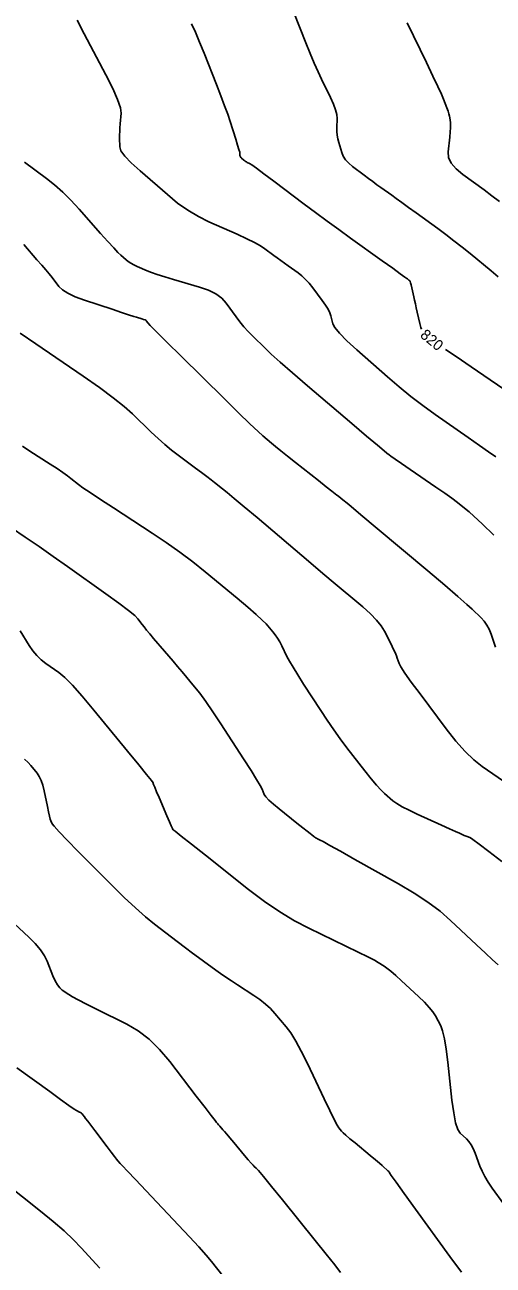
# Model space of a CAD drawing. Extents: x 2082232 to 2083549, y 592624 to 593832.
# Drawn here: x 2083299.1 to 2083329.7, y 592900.4 to 592981.5 of the extents above; entities that cross this region are included whole.
import ezdxf

# ---------------------------------------------------------------- set-up
doc = ezdxf.new("R2010")
doc.units = 0
doc.layers.add('DT_X_Contour_Major', color=7, linetype='Continuous')
doc.layers.add('DT_X_Contour_Minor', color=7, linetype='Continuous')

msp = doc.modelspace()

# ---------------------------------------------------------------- linework, layer by layer
at = {"layer": 'DT_X_Contour_Major'}
for points in [[(2083309.972, 592981.581), (2083310.228, 592981.029), (2083310.505, 592980.389), (2083310.801, 592979.66), (2083311.618, 592977.6), (2083311.903, 592976.869), (2083312.147, 592976.224), (2083312.348, 592975.664), (2083312.506, 592975.188), (2083312.874, 592974.033), (2083312.994, 592973.649), (2083313.081, 592973.362), (2083313.133, 592973.172), (2083313.15, 592973.08), (2083313.152, 592972.964), (2083313.159, 592972.92), (2083313.18, 592972.875), (2083313.214, 592972.829), (2083313.261, 592972.782), (2083313.406, 592972.656), (2083313.46, 592972.612), (2083313.515, 592972.573), (2083313.571, 592972.54), (2083313.626, 592972.512), (2083313.776, 592972.446), (2083313.918, 592972.355), (2083314.231, 592972.129), (2083314.716, 592971.771), (2083315.371, 592971.278), (2083317.349, 592969.787), (2083318.095, 592969.228), (2083318.851, 592968.67), (2083319.616, 592968.113), (2083320.391, 592967.556), (2083322.469, 592966.073), (2083323.153, 592965.584), (2083323.648, 592965.23), (2083323.954, 592965.012), (2083324.071, 592964.928), (2083324.129, 592964.886), (2083324.151, 592964.87), (2083324.173, 592964.853), (2083324.195, 592964.836), (2083324.216, 592964.819), (2083324.274, 592964.772), (2083324.299, 592964.729), (2083324.33, 592964.636), (2083324.367, 592964.493), (2083324.411, 592964.3), (2083324.536, 592963.718), (2083324.585, 592963.492), (2083324.639, 592963.25), (2083324.697, 592962.992), (2083324.76, 592962.719), (2083324.934, 592961.968), (2083324.996, 592961.718), (2083325.032, 592961.595)], [(2083326.62, 592960.28), (2083327.305, 592959.81), (2083328.292, 592959.135), (2083331.257, 592957.108)], [(2083298.908, 592953.942), (2083299.393, 592953.63), (2083300.714, 592952.781), (2083301.171, 592952.483), (2083301.551, 592952.228), (2083301.854, 592952.014), (2083302.08, 592951.843), (2083302.582, 592951.441), (2083302.865, 592951.232), (2083303.34, 592950.907), (2083304.005, 592950.465), (2083304.86, 592949.907), (2083307.397, 592948.264), (2083308.327, 592947.644), (2083309.216, 592947.015), (2083310.062, 592946.379), (2083310.867, 592945.735), (2083312.957, 592944.007), (2083313.663, 592943.416), (2083314.215, 592942.938), (2083314.613, 592942.573), (2083314.856, 592942.323), (2083315.298, 592941.805), (2083315.459, 592941.603), (2083315.611, 592941.383), (2083315.752, 592941.147), (2083315.885, 592940.894), (2083316.225, 592940.197), (2083316.389, 592939.887), (2083316.626, 592939.481), (2083316.936, 592938.978), (2083317.32, 592938.378), (2083318.439, 592936.65), (2083318.861, 592936.012), (2083319.289, 592935.394), (2083319.721, 592934.796), (2083320.159, 592934.218), (2083321.333, 592932.703), (2083321.744, 592932.184), (2083322.096, 592931.763), (2083322.389, 592931.441), (2083322.624, 592931.217), (2083323.172, 592930.75), (2083323.425, 592930.564), (2083323.775, 592930.355), (2083324.222, 592930.123), (2083324.765, 592929.868), (2083326.341, 592929.159), (2083326.866, 592928.922), (2083327.261, 592928.744), (2083327.525, 592928.625), (2083327.658, 592928.565), (2083327.837, 592928.484), (2083327.903, 592928.455), (2083327.967, 592928.428), (2083328.028, 592928.403), (2083328.087, 592928.38), (2083328.241, 592928.324), (2083328.413, 592928.212), (2083328.816, 592927.917), (2083329.448, 592927.44), (2083330.311, 592926.781)], [(2083298.532, 592913.277), (2083300.687, 592911.717), (2083301.403, 592911.2), (2083301.935, 592910.821), (2083302.283, 592910.58), (2083302.446, 592910.476), (2083302.636, 592910.382), (2083302.704, 592910.344), (2083302.763, 592910.303), (2083302.816, 592910.257), (2083302.86, 592910.206), (2083302.968, 592910.066), (2083303.04, 592909.971), (2083303.178, 592909.789), (2083303.38, 592909.522), (2083303.647, 592909.168), (2083304.446, 592908.111), (2083304.715, 592907.756), (2083304.923, 592907.484), (2083305.071, 592907.296), (2083305.158, 592907.19), (2083305.309, 592907.02), (2083305.458, 592906.86), (2083305.791, 592906.506), (2083306.308, 592905.96), (2083307.009, 592905.22), (2083309.124, 592902.989), (2083309.854, 592902.213), (2083310.456, 592901.557), (2083310.931, 592901.021), (2083311.279, 592900.606), (2083312.037, 592899.66)]]:
    msp.add_lwpolyline(points, dxfattribs=at)
at = {"layer": 'DT_X_Contour_Minor'}
for points in [[(2083302.485, 592981.823), (2083302.956, 592980.922), (2083304.357, 592978.251), (2083304.813, 592977.342), (2083305.133, 592976.618), (2083305.316, 592976.08), (2083305.362, 592975.726), (2083305.303, 592975.031), (2083305.283, 592974.777), (2083305.271, 592974.536), (2083305.264, 592974.307), (2083305.264, 592974.092), (2083305.272, 592973.534), (2083305.358, 592973.278), (2083305.61, 592972.93), (2083306.029, 592972.488), (2083306.613, 592971.953), (2083308.395, 592970.403), (2083309.065, 592969.856), (2083309.742, 592969.377), (2083310.426, 592968.968), (2083311.115, 592968.628), (2083312.96, 592967.812), (2083313.593, 592967.523), (2083314.108, 592967.27), (2083314.505, 592967.052), (2083314.784, 592966.868), (2083315.37, 592966.427), (2083315.593, 592966.26), (2083315.822, 592966.091), (2083316.057, 592965.919), (2083316.299, 592965.746), (2083316.952, 592965.28), (2083317.195, 592965.088), (2083317.437, 592964.862), (2083317.676, 592964.601), (2083317.914, 592964.307), (2083318.544, 592963.476), (2083318.756, 592963.179), (2083318.921, 592962.912), (2083319.037, 592962.675), (2083319.106, 592962.467), (2083319.225, 592961.953), (2083319.358, 592961.701), (2083319.667, 592961.333), (2083320.152, 592960.847), (2083320.813, 592960.244), (2083322.81, 592958.479), (2083323.567, 592957.83), (2083324.339, 592957.203), (2083325.127, 592956.601), (2083325.931, 592956.022), (2083328.096, 592954.509), (2083328.837, 592953.992), (2083329.438, 592953.574), (2083329.898, 592953.255)], [(2083316.687, 592982.309), (2083317.464, 592980.34), (2083317.746, 592979.637), (2083318.012, 592979.006), (2083318.261, 592978.447), (2083318.492, 592977.958), (2083319.086, 592976.752), (2083319.28, 592976.327), (2083319.415, 592975.958), (2083319.493, 592975.645), (2083319.513, 592975.387), (2083319.49, 592974.773), (2083319.491, 592974.54), (2083319.513, 592974.304), (2083319.555, 592974.064), (2083319.618, 592973.82), (2083319.813, 592973.164), (2083319.912, 592972.922), (2083320.065, 592972.688), (2083320.27, 592972.461), (2083320.528, 592972.243), (2083321.286, 592971.671), (2083321.568, 592971.46), (2083321.845, 592971.255), (2083322.118, 592971.056), (2083322.385, 592970.864), (2083323.092, 592970.359), (2083323.39, 592970.145), (2083323.756, 592969.882), (2083324.188, 592969.57), (2083324.687, 592969.208), (2083326.108, 592968.179), (2083326.639, 592967.788), (2083327.168, 592967.386), (2083327.694, 592966.974), (2083328.218, 592966.552), (2083329.61, 592965.413), (2083330.072, 592965.019)], [(2083324.11, 592981.636), (2083325.365, 592979.04), (2083325.788, 592978.161), (2083326.114, 592977.471), (2083326.343, 592976.969), (2083326.475, 592976.657), (2083326.7, 592976.075), (2083326.776, 592975.871), (2083326.834, 592975.693), (2083326.874, 592975.542), (2083326.897, 592975.419), (2083326.935, 592975.125), (2083326.943, 592974.982), (2083326.937, 592974.776), (2083326.919, 592974.507), (2083326.888, 592974.173), (2083326.787, 592973.199), (2083326.818, 592972.832), (2083326.989, 592972.463), (2083327.3, 592972.091), (2083327.749, 592971.716), (2083329.134, 592970.712), (2083329.648, 592970.334), (2083330.151, 592969.953)], [(2083299.031, 592972.533), (2083300.471, 592971.462), (2083301.01, 592971.035), (2083301.545, 592970.56), (2083302.079, 592970.036), (2083302.609, 592969.463), (2083304.02, 592967.869), (2083304.499, 592967.332), (2083304.878, 592966.916), (2083305.158, 592966.621), (2083305.338, 592966.447), (2083305.686, 592966.144), (2083305.83, 592966.032), (2083306.001, 592965.921), (2083306.199, 592965.813), (2083306.425, 592965.706), (2083307.062, 592965.424), (2083307.35, 592965.309), (2083307.737, 592965.174), (2083308.223, 592965.019), (2083308.807, 592964.844), (2083310.497, 592964.352), (2083311.082, 592964.149), (2083311.569, 592963.907), (2083311.959, 592963.627), (2083312.251, 592963.31), (2083312.898, 592962.412), (2083313.149, 592962.08), (2083313.413, 592961.758), (2083313.693, 592961.446), (2083313.986, 592961.145), (2083314.79, 592960.353), (2083315.189, 592959.977), (2083315.787, 592959.443), (2083316.582, 592958.752), (2083317.575, 592957.903), (2083320.485, 592955.429), (2083321.447, 592954.612), (2083322.149, 592954.017), (2083322.591, 592953.643), (2083322.774, 592953.49), (2083322.916, 592953.379), (2083323.042, 592953.288), (2083323.313, 592953.099), (2083323.729, 592952.812), (2083324.291, 592952.427), (2083325.982, 592951.27), (2083326.561, 592950.869), (2083327.03, 592950.537), (2083327.388, 592950.273), (2083327.637, 592950.076), (2083328.153, 592949.643), (2083328.463, 592949.365), (2083329.005, 592948.858), (2083329.779, 592948.121)], [(2083298.986, 592967.132), (2083299.856, 592966.149), (2083300.163, 592965.799), (2083300.429, 592965.487), (2083300.656, 592965.212), (2083300.844, 592964.974), (2083301.291, 592964.391), (2083301.522, 592964.172), (2083301.88, 592963.951), (2083302.365, 592963.728), (2083302.977, 592963.504), (2083304.779, 592962.903), (2083305.386, 592962.702), (2083305.856, 592962.547), (2083306.189, 592962.439), (2083306.384, 592962.379), (2083306.724, 592962.28), (2083306.839, 592962.242), (2083306.93, 592962.203), (2083306.996, 592962.163), (2083307.039, 592962.122), (2083307.12, 592962.009), (2083307.279, 592961.842), (2083307.694, 592961.425), (2083308.366, 592960.758), (2083309.294, 592959.84), (2083312.112, 592957.062), (2083313.063, 592956.127), (2083313.804, 592955.408), (2083314.333, 592954.904), (2083314.651, 592954.616), (2083315.218, 592954.134), (2083315.474, 592953.921), (2083315.82, 592953.64), (2083316.254, 592953.294), (2083316.777, 592952.881), (2083318.29, 592951.691), (2083318.792, 592951.298), (2083319.16, 592951.009), (2083319.396, 592950.826), (2083319.499, 592950.749), (2083319.596, 592950.682), (2083319.783, 592950.53), (2083320.27, 592950.124), (2083321.058, 592949.465), (2083322.146, 592948.553), (2083325.448, 592945.781), (2083326.558, 592944.845), (2083327.414, 592944.116), (2083328.015, 592943.595), (2083328.361, 592943.28), (2083328.944, 592942.719), (2083329.149, 592942.495), (2083329.326, 592942.243), (2083329.475, 592941.965), (2083329.597, 592941.659), (2083329.883, 592940.807)], [(2083298.749, 592961.335), (2083299.771, 592960.64), (2083302.871, 592958.528), (2083303.945, 592957.78), (2083304.843, 592957.118), (2083305.564, 592956.544), (2083306.11, 592956.056), (2083307.329, 592954.872), (2083307.782, 592954.444), (2083308.229, 592954.049), (2083308.668, 592953.686), (2083309.1, 592953.355), (2083310.242, 592952.516), (2083310.641, 592952.221), (2083310.983, 592951.966), (2083311.266, 592951.751), (2083311.491, 592951.576), (2083312.013, 592951.162), (2083312.301, 592950.927), (2083312.773, 592950.534), (2083313.43, 592949.983), (2083314.271, 592949.274), (2083316.76, 592947.171), (2083317.646, 592946.423), (2083318.435, 592945.756), (2083319.129, 592945.17), (2083321.193, 592943.427), (2083321.694, 592942.98), (2083322.099, 592942.569), (2083322.406, 592942.193), (2083322.615, 592941.852), (2083323.045, 592940.99), (2083323.192, 592940.691), (2083323.308, 592940.44), (2083323.396, 592940.237), (2083323.453, 592940.081), (2083323.567, 592939.731), (2083323.686, 592939.509), (2083323.954, 592939.103), (2083324.374, 592938.515), (2083324.944, 592937.745), (2083326.666, 592935.446), (2083327.297, 592934.646), (2083327.897, 592933.972), (2083328.466, 592933.421), (2083329.005, 592932.996), (2083330.401, 592932.028)], [(2083298.197, 592948.607), (2083299.088, 592947.999), (2083299.995, 592947.373), (2083300.916, 592946.73), (2083301.854, 592946.067), (2083304.373, 592944.277), (2083305.213, 592943.673), (2083305.842, 592943.2), (2083306.26, 592942.861), (2083306.468, 592942.655), (2083306.742, 592942.281), (2083306.866, 592942.119), (2083307.032, 592941.913), (2083307.239, 592941.664), (2083307.489, 592941.37), (2083308.21, 592940.53), (2083308.485, 592940.209), (2083308.769, 592939.876), (2083309.062, 592939.532), (2083309.363, 592939.177), (2083310.18, 592938.213), (2083310.517, 592937.79), (2083310.916, 592937.243), (2083311.378, 592936.572), (2083311.901, 592935.777), (2083313.381, 592933.494), (2083313.873, 592932.728), (2083314.24, 592932.143), (2083314.483, 592931.74), (2083314.6, 592931.517), (2083314.745, 592931.167), (2083314.847, 592931.008), (2083315.044, 592930.797), (2083315.336, 592930.532), (2083315.722, 592930.213), (2083316.879, 592929.293), (2083317.265, 592928.986), (2083317.555, 592928.755), (2083317.751, 592928.6), (2083317.85, 592928.521), (2083317.989, 592928.412), (2083318.043, 592928.372), (2083318.1, 592928.334), (2083318.161, 592928.299), (2083318.226, 592928.265), (2083318.403, 592928.18), (2083318.594, 592928.077), (2083319.038, 592927.832), (2083319.732, 592927.445), (2083320.677, 592926.915), (2083323.534, 592925.312), (2083324.551, 592924.712), (2083325.458, 592924.113), (2083326.257, 592923.515), (2083326.947, 592922.919), (2083328.641, 592921.329), (2083329.223, 592920.784), (2083329.698, 592920.343), (2083330.067, 592920.005)], [(2083298.749, 592941.86), (2083299.352, 592940.896), (2083299.589, 592940.552), (2083299.85, 592940.243), (2083300.133, 592939.969), (2083300.439, 592939.73), (2083301.287, 592939.139), (2083301.669, 592938.819), (2083302.178, 592938.301), (2083302.816, 592937.588), (2083303.581, 592936.677), (2083305.793, 592933.985), (2083306.519, 592933.1), (2083307.039, 592932.462), (2083307.352, 592932.072), (2083307.459, 592931.929), (2083307.47, 592931.879), (2083307.497, 592931.807), (2083307.571, 592931.628), (2083307.691, 592931.343), (2083307.858, 592930.952), (2083308.366, 592929.766), (2083308.533, 592929.377), (2083308.652, 592929.098), (2083308.724, 592928.931), (2083308.749, 592928.874), (2083308.753, 592928.87), (2083308.755, 592928.869), (2083308.757, 592928.867), (2083308.759, 592928.865), (2083308.762, 592928.863), (2083308.771, 592928.856), (2083308.906, 592928.75), (2083309.305, 592928.435), (2083309.967, 592927.911), (2083310.894, 592927.18), (2083313.716, 592924.951), (2083314.756, 592924.165), (2083315.759, 592923.479), (2083316.724, 592922.892), (2083317.652, 592922.404), (2083320.077, 592921.236), (2083320.892, 592920.841), (2083321.516, 592920.533), (2083321.951, 592920.312), (2083322.196, 592920.177), (2083322.595, 592919.934), (2083322.779, 592919.806), (2083323.03, 592919.603), (2083323.348, 592919.326), (2083323.733, 592918.974), (2083324.851, 592917.938), (2083325.234, 592917.567), (2083325.545, 592917.232), (2083325.783, 592916.933), (2083325.949, 592916.671), (2083326.296, 592916.017), (2083326.422, 592915.686), (2083326.542, 592915.182), (2083326.655, 592914.506), (2083326.761, 592913.657), (2083327.036, 592911.163), (2083327.147, 592910.326), (2083327.271, 592909.688), (2083327.41, 592909.247), (2083327.564, 592909.004), (2083327.993, 592908.621), (2083328.148, 592908.455), (2083328.293, 592908.245), (2083328.427, 592907.991), (2083328.55, 592907.693), (2083328.865, 592906.84), (2083329.004, 592906.51), (2083329.185, 592906.163), (2083329.407, 592905.796), (2083329.672, 592905.412), (2083330.433, 592904.361)], [(2083299.027, 592933.468), (2083299.267, 592933.251), (2083299.45, 592933.053), (2083299.862, 592932.552), (2083300.007, 592932.339), (2083300.133, 592932.076), (2083300.24, 592931.762), (2083300.328, 592931.399), (2083300.538, 592930.363), (2083300.61, 592930.014), (2083300.671, 592929.744), (2083300.72, 592929.552), (2083300.757, 592929.44), (2083300.841, 592929.246), (2083300.972, 592929.078), (2083301.302, 592928.719), (2083301.833, 592928.17), (2083302.563, 592927.43), (2083304.776, 592925.202), (2083305.572, 592924.418), (2083306.301, 592923.735), (2083306.961, 592923.155), (2083307.554, 592922.677), (2083309.046, 592921.537), (2083309.573, 592921.136), (2083310.035, 592920.788), (2083310.433, 592920.492), (2083310.767, 592920.249), (2083311.57, 592919.672), (2083311.884, 592919.45), (2083312.224, 592919.216), (2083312.591, 592918.97), (2083312.983, 592918.713), (2083314.065, 592918.011), (2083314.455, 592917.74), (2083314.813, 592917.452), (2083315.14, 592917.148), (2083315.434, 592916.828), (2083316.178, 592915.952), (2083316.474, 592915.556), (2083316.803, 592915.026), (2083317.166, 592914.36), (2083317.563, 592913.56), (2083318.665, 592911.247), (2083319.036, 592910.477), (2083319.319, 592909.905), (2083319.516, 592909.53), (2083319.626, 592909.352), (2083319.804, 592909.14), (2083319.909, 592909.032), (2083320.091, 592908.866), (2083320.35, 592908.642), (2083320.686, 592908.36), (2083321.684, 592907.533), (2083322.02, 592907.253), (2083322.282, 592907.035), (2083322.469, 592906.877), (2083322.581, 592906.78), (2083322.778, 592906.603), (2083322.844, 592906.543), (2083322.893, 592906.496), (2083322.924, 592906.461), (2083322.938, 592906.44), (2083322.952, 592906.401), (2083323.063, 592906.242), (2083323.383, 592905.796), (2083323.913, 592905.061), (2083324.653, 592904.038), (2083326.906, 592900.928), (2083327.653, 592899.9)], [(2083298.057, 592922.994), (2083299.313, 592921.83), (2083299.742, 592921.403), (2083300.088, 592920.997), (2083300.352, 592920.61), (2083300.532, 592920.245), (2083300.902, 592919.296), (2083301.044, 592918.971), (2083301.192, 592918.707), (2083301.346, 592918.505), (2083301.507, 592918.364), (2083301.942, 592918.069), (2083302.179, 592917.926), (2083302.56, 592917.719), (2083303.088, 592917.448), (2083303.761, 592917.112), (2083305.749, 592916.13), (2083306.484, 592915.702), (2083307.195, 592915.154), (2083307.882, 592914.485), (2083308.547, 592913.697), (2083310.288, 592911.433), (2083310.861, 592910.688), (2083311.273, 592910.153), (2083311.524, 592909.827), (2083311.614, 592909.71), (2083311.639, 592909.676), (2083311.658, 592909.653), (2083311.694, 592909.611), (2083311.749, 592909.549), (2083311.821, 592909.467), (2083312.037, 592909.224), (2083312.142, 592909.104), (2083312.293, 592908.926), (2083312.492, 592908.692), (2083312.738, 592908.4), (2083313.455, 592907.545), (2083313.697, 592907.26), (2083313.883, 592907.045), (2083314.014, 592906.899), (2083314.09, 592906.824), (2083314.22, 592906.717), (2083314.363, 592906.556), (2083314.696, 592906.157), (2083315.218, 592905.517), (2083315.929, 592904.639), (2083318.079, 592901.975), (2083318.801, 592901.078), (2083319.355, 592900.384), (2083319.741, 592899.892)], [(2083297.73, 592905.765), (2083300.08, 592903.902), (2083300.908, 592903.228), (2083301.631, 592902.604), (2083302.248, 592902.028), (2083302.759, 592901.502), (2083303.981, 592900.164)]]:
    msp.add_lwpolyline(points, dxfattribs=at)

# ---------------------------------------------------------------- texts
at = {"layer": 'DT_X_Contour_Major'}
msp.add_text('820', height=0.7, rotation=320.35506, dxfattribs=at).set_placement((2083324.899, 592961.129))

doc.saveas('drawing.dxf')
